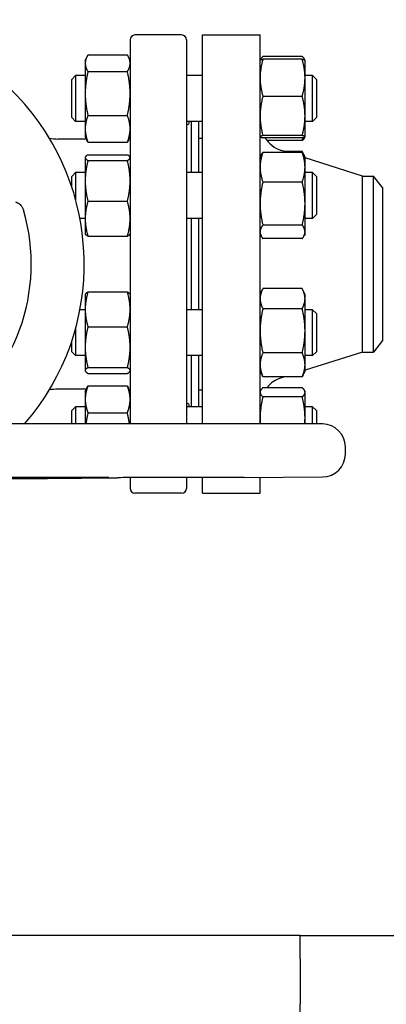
# Model space of a CAD drawing. Header units: inches. Extents: x 24 to 1128, y -69 to 748.
# Tile 478 of 656: x 616.48 to 622.47, y 376.23 to 392.35. Entities that reach past the tile are written whole.
import ezdxf

# ---------------------------------------------------------------- set-up
doc = ezdxf.new("R2010")
doc.units = ezdxf.units.IN
doc.header["$LTSCALE"] = 32
doc.header["$MEASUREMENT"] = 0
doc.layers.add('Visible (ANSI)', color=7, linetype='Continuous', lineweight=30)

msp = doc.modelspace()

# ---------------------------------------------------------------- linework, layer by layer
at = {"layer": 'Visible (ANSI)'}
for p, q in [((619.12815, 392.09867), (618.36437, 392.09867)), ((619.47063, 385.73187), (619.47063, 392.09867)), ((619.47063, 392.09867), (620.41063, 392.09867)), ((620.41063, 385.73187), (620.41063, 392.09867)), ((618.28563, 392.01993), (618.28563, 385.73187)), ((619.20689, 392.01993), (619.20689, 385.73187)), ((617.59672, 391.77392), (618.24055, 391.77392)), ((617.55163, 391.68347), (617.57555, 391.73477)), ((617.55163, 391.68347), (617.55163, 391.63607)), ((617.55163, 391.63607), (617.55163, 391.14049)), ((618.28563, 391.68347), (618.26171, 391.73477)), ((620.41063, 391.68347), (620.41099, 391.68423)), ((620.41099, 391.68423), (620.41734, 391.69787)), ((621.09955, 391.74554), (620.45572, 391.74554)), ((621.09955, 391.70047), (620.45572, 391.70047)), ((621.14428, 391.68423), (621.13792, 391.69787)), ((621.14463, 391.68347), (621.14428, 391.68423)), ((621.14463, 391.39722), (621.14463, 391.68347)), ((617.33189, 391.37097), (617.39439, 391.43347)), ((617.39439, 391.43347), (617.39439, 390.68347)), ((617.55163, 391.43347), (617.39439, 391.43347)), ((617.59672, 391.49821), (618.24055, 391.49821)), ((619.47063, 391.43347), (619.20689, 391.43347)), ((621.26939, 391.43347), (621.14463, 391.43347)), ((621.26939, 390.68347), (621.26939, 391.43347)), ((621.33189, 391.37097), (621.26939, 391.43347)), ((617.33189, 390.74597), (617.33189, 391.37097)), ((621.14463, 390.77298), (621.14463, 391.39722)), ((621.33189, 391.37097), (621.33189, 390.74597)), ((617.55163, 391.14049), (617.55163, 390.5629)), ((621.09955, 391.09397), (620.45572, 391.09397)), ((617.33189, 390.74597), (617.39439, 390.68347)), ((617.55163, 390.68347), (617.39439, 390.68347)), ((617.59672, 390.78277), (618.24055, 390.78277)), ((619.47063, 390.68347), (619.20689, 390.68347)), ((619.28563, 390.68347), (619.28563, 389.84611)), ((619.40563, 390.68347), (619.40563, 389.84611)), ((621.14463, 390.43423), (621.14463, 390.77298)), ((621.26939, 390.68347), (621.14463, 390.68347)), ((621.33189, 390.74597), (621.26939, 390.68347)), ((617.55163, 390.5629), (617.55163, 390.43347)), ((617.56915, 390.39591), (617.10618, 390.39591)), ((617.55163, 390.43347), (617.57555, 390.38218)), ((617.59672, 390.34303), (618.24055, 390.34303)), ((618.28563, 390.43347), (618.26171, 390.38218)), ((619.41063, 389.84611), (619.41063, 390.40867)), ((619.41063, 390.40867), (619.47063, 390.40867)), ((620.41063, 390.43347), (620.41099, 390.43272)), ((621.09955, 390.45198), (620.45572, 390.45198)), ((621.09955, 390.41648), (620.45572, 390.41648)), ((621.09955, 390.37141), (620.52102, 390.37141)), ((621.14428, 390.43272), (621.13792, 390.41908)), ((621.14463, 390.43347), (621.14428, 390.43272)), ((621.14463, 390.43347), (621.14463, 390.43423)), ((619.41063, 390.28867), (619.40563, 390.28867)), ((621.09955, 390.17655), (620.45572, 390.17655)), ((620.85934, 390.17655), (620.75966, 390.20812)), ((621.09955, 390.19192), (620.81081, 390.19192)), ((621.12995, 390.1276), (621.10845, 390.17369)), ((617.55163, 390.09611), (617.55412, 390.10144)), ((617.55163, 390.09611), (617.55163, 390.09082)), ((617.55163, 390.09082), (617.55163, 389.71069)), ((617.59672, 390.13766), (618.24055, 390.13766)), ((617.59672, 390.04397), (618.24055, 390.04397)), ((618.28563, 390.09611), (618.28315, 390.10144)), ((620.41063, 390.09611), (620.42532, 390.1276)), ((621.14463, 390.09611), (621.12995, 390.1276)), ((621.14463, 389.93425), (621.14463, 390.09611)), ((622.08397, 389.78867), (621.14463, 390.08619)), ((617.33189, 389.78361), (617.39439, 389.84611)), ((617.39439, 389.84611), (617.39439, 389.40222)), ((617.55163, 389.84611), (617.39439, 389.84611)), ((619.47063, 389.84611), (619.20689, 389.84611)), ((621.14463, 389.33924), (621.14463, 389.93425)), ((621.26939, 389.84611), (621.14463, 389.84611)), ((621.26939, 389.09611), (621.26939, 389.84611)), ((621.33189, 389.78361), (621.26939, 389.84611)), ((617.33189, 389.60899), (617.33189, 389.78361)), ((617.55163, 389.71069), (617.55163, 389.09098)), ((621.09955, 389.69196), (620.45572, 389.69196)), ((621.33189, 389.78361), (621.33189, 389.15861)), ((622.08397, 386.90867), (622.08397, 389.78867)), ((622.08397, 389.78867), (622.26676, 389.78867)), ((622.26676, 386.90867), (622.26676, 389.78867)), ((622.41063, 389.60117), (622.26676, 389.78867)), ((622.41063, 389.60117), (622.41063, 387.09617)), ((617.59672, 389.37741), (618.24055, 389.37741)), ((621.14463, 388.87609), (621.14463, 389.33924)), ((617.55163, 389.09611), (617.46518, 389.09611)), ((617.55163, 389.09098), (617.55163, 388.84611)), ((619.47063, 389.09611), (619.20689, 389.09611)), ((619.28563, 389.09611), (619.28563, 387.60123)), ((619.40563, 389.09611), (619.40563, 387.60123)), ((619.41063, 387.60123), (619.41063, 389.09611)), ((621.26939, 389.09611), (621.14463, 389.09611)), ((621.33189, 389.15861), (621.26939, 389.09611)), ((621.09955, 388.98652), (620.45572, 388.98652)), ((621.14463, 388.84611), (621.14463, 388.87609)), ((617.55163, 388.84611), (617.55412, 388.84077)), ((617.59672, 388.80455), (618.24055, 388.80455)), ((618.28563, 388.84611), (618.28315, 388.84077)), ((620.41063, 388.84611), (620.42532, 388.81461)), ((621.09955, 388.76567), (620.45572, 388.76567)), ((621.14463, 388.84611), (621.12995, 388.81461)), ((617.59672, 387.89318), (618.24055, 387.89318)), ((620.41063, 387.85123), (620.44681, 387.92882)), ((621.09955, 387.94705), (620.45572, 387.94705)), ((621.14463, 387.85123), (621.10845, 387.92882)), ((617.55163, 387.85123), (617.55418, 387.85668)), ((617.55163, 387.85123), (617.55163, 387.60706)), ((618.28563, 387.85123), (618.28309, 387.85668)), ((621.14463, 387.78221), (621.14463, 387.85123)), ((621.14463, 387.25698), (621.14463, 387.78221)), ((617.55163, 387.60123), (617.46518, 387.60123)), ((617.55163, 387.60706), (617.55163, 386.98746)), ((619.47063, 387.60123), (619.20689, 387.60123)), ((621.09955, 387.61738), (620.45572, 387.61738)), ((621.26939, 387.60123), (621.14463, 387.60123)), ((621.26939, 386.85123), (621.26939, 387.60123)), ((621.33189, 387.53873), (621.26939, 387.60123)), ((621.33189, 387.53873), (621.33189, 386.91373)), ((617.39439, 387.29512), (617.39439, 386.85123)), ((617.59672, 387.32094), (618.24055, 387.32094)), ((621.14463, 386.70099), (621.14463, 387.25698)), ((617.33189, 386.91373), (617.33189, 387.08835)), ((622.41063, 387.09617), (622.26676, 386.90867)), ((617.55163, 386.98746), (617.55163, 386.60664)), ((617.33189, 386.91373), (617.39439, 386.85123)), ((617.55163, 386.85123), (617.39439, 386.85123)), ((619.47063, 386.85123), (619.20689, 386.85123)), ((619.28563, 386.85123), (619.28563, 386.01387)), ((619.40563, 386.85123), (619.40563, 386.01387)), ((619.41063, 386.28867), (619.41063, 386.85123)), ((621.09955, 386.89657), (620.45572, 386.89657)), ((622.08397, 386.90867), (621.14463, 386.61115)), ((621.26939, 386.85123), (621.14463, 386.85123)), ((621.33189, 386.91373), (621.26939, 386.85123)), ((622.08397, 386.90867), (622.26676, 386.90867)), ((617.55163, 386.60664), (617.55163, 386.60123)), ((617.55163, 386.60123), (617.55418, 386.59578)), ((617.59672, 386.65399), (618.24055, 386.65399)), ((618.28563, 386.60123), (618.28309, 386.59578)), ((620.41063, 386.60123), (620.44681, 386.52365)), ((621.14463, 386.60123), (621.10845, 386.52365)), ((621.14463, 386.60123), (621.14463, 386.70099)), ((617.59672, 386.55928), (618.24055, 386.55928)), ((621.09955, 386.50542), (620.45572, 386.50542)), ((620.81081, 386.50542), (620.75966, 386.48922)), ((617.56915, 386.30143), (617.10618, 386.30143)), ((617.55163, 386.26387), (617.57574, 386.31556)), ((617.59672, 386.35445), (618.24055, 386.35445)), ((618.28563, 386.26387), (618.26153, 386.31556)), ((619.41063, 386.40867), (619.40563, 386.40867)), ((619.41063, 386.28867), (619.47063, 386.28867)), ((620.41063, 386.26387), (620.41734, 386.27826)), ((621.09955, 386.32593), (620.45572, 386.32593)), ((621.14463, 386.26387), (621.13792, 386.27826)), ((617.55163, 386.26387), (617.55163, 386.13498)), ((617.55163, 386.13498), (617.55163, 385.73187)), ((621.09955, 386.17366), (620.45572, 386.17366)), ((621.14463, 386.2498), (621.14463, 386.26387)), ((621.14463, 385.83013), (621.14463, 386.2498)), ((617.33189, 385.95137), (617.39439, 386.01387)), ((617.39439, 386.01387), (617.39439, 385.73187)), ((617.55163, 386.01387), (617.39439, 386.01387)), ((619.47063, 386.01387), (619.20689, 386.01387)), ((621.26939, 386.01387), (621.14463, 386.01387)), ((621.26939, 385.73187), (621.26939, 386.01387)), ((621.33189, 385.95137), (621.26939, 386.01387)), ((617.33189, 385.73187), (617.33189, 385.95137)), ((617.59672, 385.91551), (618.24055, 385.91551)), ((621.14463, 385.73187), (621.14463, 385.83013)), ((621.33189, 385.95137), (621.33189, 385.73187)), ((621.43013, 385.73187), (600.13113, 385.73187)), ((621.80413, 385.23987), (621.80413, 385.35787)), ((617.81657, 384.85673), (608.72568, 384.85673)), ((618.28563, 384.85425), (618.28563, 384.67741)), ((620.15061, 384.85673), (618.84004, 384.85673)), ((619.20689, 384.85673), (619.20689, 384.67741)), ((619.47063, 384.59867), (619.47063, 384.85673)), ((620.15061, 384.85673), (621.4328, 384.86588)), ((620.41063, 384.59867), (620.41063, 384.85859)), ((619.12815, 384.59867), (618.36437, 384.59867)), ((619.47063, 384.59867), (620.41063, 384.59867)), ((621.06363, 377.35867), (611.41663, 377.35867)), ((621.06363, 377.35867), (750.77356, 377.35867)), ((621.06363, 376.98367), (621.06363, 377.35867)), ((621.06363, 376.98367), (621.06363, 376.23367)), ((621.06363, 375.85867), (621.06363, 376.23367))]:
    msp.add_line(p, q, dxfattribs=at)
for centre, radius, start, end in [((613.53563, 388.34867), 4, 319.141001, 212.476236), ((618.36437, 392.01993), 0.07874, 90, 180), ((619.12815, 392.01993), 0.07874, 0, 90), ((617.10618, 391.18332), 0.7874, 259.62086, 270), ((620.91063, 390.68478), 0.5, 212.452892, 252.425284), ((613.53563, 388.34867), 3.13386, 303.383253, 16.432871), ((620.91063, 386.01256), 0.5, 107.574716, 141.189224), ((617.10618, 385.51402), 0.7874, 90, 100.37914), ((621.43013, 385.35787), 0.374, 0, 90), ((621.43013, 385.23987), 0.374, 270.408832, 0), ((618.36437, 384.67741), 0.07874, 180, 270), ((619.12815, 384.67741), 0.07874, 270, 0)]:
    msp.add_arc(centre, radius, start, end, dxfattribs=at)
for points, weights in [([(617.59672, 391.77392), (617.55163, 391.70005), (617.55163, 391.63607)], [1, 1.0379548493, 1]), ([(618.28563, 391.63607), (618.28563, 391.70005), (618.24055, 391.77392)], [1, 1.0379548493, 1]), ([(617.55163, 391.63607), (617.55163, 391.57209), (617.59672, 391.49821)], [1, 1.0379548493, 1]), ([(618.24055, 391.49821), (618.28563, 391.57209), (618.28563, 391.63607)], [1, 1.0379548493, 1]), ([(620.45572, 391.70047), (620.41063, 391.53796), (620.41063, 391.39722)], [1, 1.0379548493, 1]), ([(620.41099, 391.68423), (620.4145, 391.69177), (620.45572, 391.70047)], [1.00614116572, 1.0345850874, 1]), ([(620.45572, 391.74554), (620.42105, 391.71417), (620.41315, 391.68676)], [1, 1.02892942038, 1.01375847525]), ([(621.14212, 391.68676), (621.13421, 391.71417), (621.09955, 391.74554)], [1.01375847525, 1.02892942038, 1]), ([(621.09955, 391.70047), (621.14076, 391.69177), (621.14428, 391.68423)], [1, 1.0345850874, 1.00614116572]), ([(621.14463, 391.39722), (621.14463, 391.53796), (621.09955, 391.70047)], [1, 1.0379548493, 1]), ([(617.59672, 391.49821), (617.55163, 391.30651), (617.55163, 391.14049)], [1, 1.0379548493, 1]), ([(618.28563, 391.14049), (618.28563, 391.30651), (618.24055, 391.49821)], [1, 1.0379548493, 1]), ([(620.41063, 391.39722), (620.41063, 391.25648), (620.45572, 391.09397)], [1, 1.0379548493, 1]), ([(621.09955, 391.09397), (621.14463, 391.25648), (621.14463, 391.39722)], [1, 1.0379548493, 1]), ([(617.55163, 391.14049), (617.55163, 390.97447), (617.59672, 390.78277)], [1, 1.0379548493, 1]), ([(618.24055, 390.78277), (618.28563, 390.97447), (618.28563, 391.14049)], [1, 1.0379548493, 1]), ([(620.45572, 391.09397), (620.41063, 390.92195), (620.41063, 390.77298)], [1, 1.0379548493, 1]), ([(621.14463, 390.77298), (621.14463, 390.92195), (621.09955, 391.09397)], [1, 1.0379548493, 1]), ([(617.59672, 390.78277), (617.55163, 390.66494), (617.55163, 390.5629)], [1, 1.0379548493, 1]), ([(618.28563, 390.5629), (618.28563, 390.66494), (618.24055, 390.78277)], [1, 1.0379548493, 1]), ([(620.41063, 390.77298), (620.41063, 390.624), (620.45572, 390.45198)], [1, 1.0379548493, 1]), ([(621.09955, 390.45198), (621.14463, 390.624), (621.14463, 390.77298)], [1, 1.0379548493, 1]), ([(617.55163, 390.5629), (617.55163, 390.46085), (617.59672, 390.34303)], [1, 1.0379548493, 1]), ([(618.24055, 390.34303), (618.28563, 390.46085), (618.28563, 390.5629)], [1, 1.0379548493, 1]), ([(617.59672, 390.34303), (617.58438, 390.36324), (617.57555, 390.38218)], [1, 1.0101047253, 1.0148290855]), ([(618.26171, 390.38218), (618.25288, 390.36324), (618.24055, 390.34303)], [1.0148290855, 1.0101047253, 1]), ([(620.45572, 390.45198), (620.41063, 390.44247), (620.41063, 390.43423)], [1, 1.0379548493, 1]), ([(620.41063, 390.43423), (620.41063, 390.42599), (620.45572, 390.41648)], [1, 1.0379548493, 1]), ([(621.14463, 390.43423), (621.14463, 390.44247), (621.09955, 390.45198)], [1, 1.0379548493, 1]), ([(621.09955, 390.41648), (621.14463, 390.42599), (621.14463, 390.43423)], [1, 1.0379548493, 1]), ([(621.09955, 390.37141), (621.1073, 390.39606), (621.11366, 390.41969)], [1, 1.00633144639, 1.01055052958]), ([(621.13792, 390.41908), (621.12748, 390.39669), (621.09955, 390.37141)], [1.01804731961, 1.02317873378, 1]), ([(620.45572, 390.17655), (620.41063, 390.0467), (620.41063, 389.93425)], [1, 1.0379548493, 1]), ([(620.42532, 390.1276), (620.43619, 390.15092), (620.45572, 390.17655)], [1.01853894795, 1.0160927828, 1]), ([(621.12062, 390.14535), (621.11182, 390.16788), (621.09955, 390.19192)], [1.01477953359, 1.01005189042, 1]), ([(621.09955, 390.17655), (621.11907, 390.15092), (621.12995, 390.1276)], [1, 1.0160927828, 1.01853894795]), ([(621.14463, 389.93425), (621.14463, 390.0467), (621.09955, 390.17655)], [1, 1.0379548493, 1]), ([(617.59672, 390.13766), (617.55163, 390.11256), (617.55163, 390.09082)], [1, 1.0379548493, 1]), ([(617.55163, 390.09082), (617.55163, 390.06908), (617.59672, 390.04397)], [1, 1.0379548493, 1]), ([(617.59672, 390.04397), (617.55163, 389.86537), (617.55163, 389.71069)], [1, 1.0379548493, 1]), ([(618.28563, 390.09082), (618.28563, 390.11256), (618.24055, 390.13766)], [1, 1.0379548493, 1]), ([(618.24055, 390.04397), (618.28563, 390.06908), (618.28563, 390.09082)], [1, 1.0379548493, 1]), ([(618.28563, 389.71069), (618.28563, 389.86537), (618.24055, 390.04397)], [1, 1.0379548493, 1]), ([(620.41063, 389.93425), (620.41063, 389.8218), (620.45572, 389.69196)], [1, 1.0379548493, 1]), ([(621.09955, 389.69196), (621.14463, 389.8218), (621.14463, 389.93425)], [1, 1.0379548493, 1]), ([(617.55163, 389.71069), (617.55163, 389.55602), (617.59672, 389.37741)], [1, 1.0379548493, 1]), ([(618.24055, 389.37741), (618.28563, 389.55602), (618.28563, 389.71069)], [1, 1.0379548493, 1]), ([(620.45572, 389.69196), (620.41063, 389.50293), (620.41063, 389.33924)], [1, 1.0379548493, 1]), ([(621.14463, 389.33924), (621.14463, 389.50293), (621.09955, 389.69196)], [1, 1.0379548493, 1]), ([(617.59672, 389.37741), (617.55163, 389.22391), (617.55163, 389.09098)], [1, 1.0379548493, 1]), ([(618.28563, 389.09098), (618.28563, 389.22391), (618.24055, 389.37741)], [1, 1.0379548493, 1]), ([(620.41063, 389.33924), (620.41063, 389.17554), (620.45572, 388.98652)], [1, 1.0379548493, 1]), ([(621.09955, 388.98652), (621.14463, 389.17554), (621.14463, 389.33924)], [1, 1.0379548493, 1]), ([(617.55163, 389.09098), (617.55163, 388.95805), (617.59672, 388.80455)], [1, 1.0379548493, 1]), ([(618.24055, 388.80455), (618.28563, 388.95805), (618.28563, 389.09098)], [1, 1.0379548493, 1]), ([(620.45572, 388.98652), (620.41063, 388.92734), (620.41063, 388.87609)], [1, 1.0379548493, 1]), ([(620.41063, 388.87609), (620.41063, 388.82484), (620.45572, 388.76567)], [1, 1.0379548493, 1]), ([(621.14463, 388.87609), (621.14463, 388.92734), (621.09955, 388.98652)], [1, 1.0379548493, 1]), ([(621.09955, 388.76567), (621.14463, 388.82484), (621.14463, 388.87609)], [1, 1.0379548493, 1]), ([(617.59672, 388.80455), (617.562, 388.82388), (617.55412, 388.84077)], [1, 1.02897860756, 1.01370675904]), ([(618.28315, 388.84077), (618.27527, 388.82388), (618.24055, 388.80455)], [1.01370675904, 1.02897860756, 1]), ([(617.59672, 387.89318), (617.55163, 387.73985), (617.55163, 387.60706)], [1, 1.0379548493, 1]), ([(617.55418, 387.85668), (617.56211, 387.8737), (617.59672, 387.89318)], [1.01380994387, 1.02888022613, 1]), ([(618.24055, 387.89318), (618.27516, 387.8737), (618.28309, 387.85668)], [1, 1.02888022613, 1.01380994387]), ([(618.28563, 387.60706), (618.28563, 387.73985), (618.24055, 387.89318)], [1, 1.0379548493, 1]), ([(620.45572, 387.94705), (620.41063, 387.85871), (620.41063, 387.78221)], [1, 1.0379548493, 1]), ([(621.14463, 387.78221), (621.14463, 387.85871), (621.09955, 387.94705)], [1, 1.0379548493, 1]), ([(620.41063, 387.78221), (620.41063, 387.70572), (620.45572, 387.61738)], [1, 1.0379548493, 1]), ([(621.09955, 387.61738), (621.14463, 387.70572), (621.14463, 387.78221)], [1, 1.0379548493, 1]), ([(617.55163, 387.60706), (617.55163, 387.47427), (617.59672, 387.32094)], [1, 1.0379548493, 1]), ([(618.24055, 387.32094), (618.28563, 387.47427), (618.28563, 387.60706)], [1, 1.0379548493, 1]), ([(620.45572, 387.61738), (620.41063, 387.42424), (620.41063, 387.25698)], [1, 1.0379548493, 1]), ([(621.14463, 387.25698), (621.14463, 387.42424), (621.09955, 387.61738)], [1, 1.0379548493, 1]), ([(617.59672, 387.32094), (617.55163, 387.14223), (617.55163, 386.98746)], [1, 1.0379548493, 1]), ([(618.28563, 386.98746), (618.28563, 387.14223), (618.24055, 387.32094)], [1, 1.0379548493, 1]), ([(620.41063, 387.25698), (620.41063, 387.08971), (620.45572, 386.89657)], [1, 1.0379548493, 1]), ([(621.09955, 386.89657), (621.14463, 387.08971), (621.14463, 387.25698)], [1, 1.0379548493, 1]), ([(617.55163, 386.98746), (617.55163, 386.8327), (617.59672, 386.65399)], [1, 1.0379548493, 1]), ([(618.24055, 386.65399), (618.28563, 386.8327), (618.28563, 386.98746)], [1, 1.0379548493, 1]), ([(620.45572, 386.89657), (620.41063, 386.79176), (620.41063, 386.70099)], [1, 1.0379548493, 1]), ([(621.14463, 386.70099), (621.14463, 386.79176), (621.09955, 386.89657)], [1, 1.0379548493, 1]), ([(617.59672, 386.65399), (617.55163, 386.62861), (617.55163, 386.60664)], [1, 1.0379548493, 1]), ([(617.55163, 386.60664), (617.55163, 386.58466), (617.59672, 386.55928)], [1, 1.0379548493, 1]), ([(618.28563, 386.60664), (618.28563, 386.62861), (618.24055, 386.65399)], [1, 1.0379548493, 1]), ([(618.24055, 386.55928), (618.28563, 386.58466), (618.28563, 386.60664)], [1, 1.0379548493, 1]), ([(620.41063, 386.70099), (620.41063, 386.61023), (620.45572, 386.50542)], [1, 1.0379548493, 1]), ([(621.09955, 386.50542), (621.14463, 386.61023), (621.14463, 386.70099)], [1, 1.0379548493, 1]), ([(620.45572, 386.50542), (620.451, 386.51465), (620.44681, 386.52365)], [1, 1.00383834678, 1.00690035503]), ([(621.10845, 386.52365), (621.10426, 386.51465), (621.09955, 386.50542)], [1.00690035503, 1.00383834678, 1]), ([(617.59672, 386.35445), (617.55163, 386.23683), (617.55163, 386.13498)], [1, 1.0379548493, 1]), ([(617.57574, 386.31556), (617.58451, 386.33438), (617.59672, 386.35445)], [1.01472967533, 1.00999904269, 1]), ([(618.28563, 386.13498), (618.28563, 386.23683), (618.24055, 386.35445)], [1, 1.0379548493, 1]), ([(618.24055, 386.35445), (618.25275, 386.33438), (618.26153, 386.31556)], [1, 1.00999904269, 1.01472967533]), ([(620.45572, 386.32593), (620.41063, 386.28513), (620.41063, 386.2498)], [1, 1.0379548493, 1]), ([(621.14463, 386.2498), (621.14463, 386.28513), (621.09955, 386.32593)], [1, 1.0379548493, 1]), ([(617.55163, 386.13498), (617.55163, 386.03312), (617.59672, 385.91551)], [1, 1.0379548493, 1]), ([(618.24055, 385.91551), (618.28563, 386.03312), (618.28563, 386.13498)], [1, 1.0379548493, 1]), ([(620.41063, 386.2498), (620.41063, 386.21446), (620.45572, 386.17366)], [1, 1.0379548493, 1]), ([(620.45572, 386.17366), (620.41063, 385.98956), (620.41063, 385.83013)], [1, 1.0379548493, 1]), ([(621.09955, 386.17366), (621.14463, 386.21446), (621.14463, 386.2498)], [1, 1.0379548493, 1]), ([(621.14463, 385.83013), (621.14463, 385.98956), (621.09955, 386.17366)], [1, 1.0379548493, 1]), ([(617.59672, 385.91551), (617.57399, 385.81884), (617.56292, 385.73187)], [1, 1.01878360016, 1.01897544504]), ([(618.27434, 385.73187), (618.26328, 385.81884), (618.24055, 385.91551)], [1.01897544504, 1.01878360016, 1]), ([(620.41063, 385.83013), (620.41063, 385.78133), (620.41458, 385.73187)], [1, 1.01131870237, 1.01588659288]), ([(621.14069, 385.73187), (621.14463, 385.78133), (621.14463, 385.83013)], [1.01588659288, 1.01131870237, 1]), ([(617.69864, 384.85262), (612.97864, 384.81363), (611.81848, 384.80529)], [1.05826131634, 2.36623373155, 3.21640230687]), ([(612.90465, 384.80529), (613.92613, 384.81363), (618.08195, 384.85262)], [3.21640230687, 2.36623373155, 1.05826131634])]:
    msp.add_rational_spline(points, weights, degree=2, dxfattribs=at)
for points, knots in [([(619.2418, 390.68354), (619.24473, 390.67401), (619.24626, 390.66555), (619.24626, 390.63991), (619.23615, 390.62877), (619.21454, 390.62559), (619.21083, 390.62536), (619.20689, 390.62541)], [1.797466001, 1.797466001, 1.797466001, 1.797466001, 1.940397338, 1.940397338, 2.307973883, 2.307973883, 2.377469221, 2.377469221, 2.377469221, 2.377469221]), ([(616.40938, 389.36803), (616.43343, 389.36079), (616.45598, 389.34892), (616.4946, 389.31812), (616.51087, 389.29925), (616.53092, 389.26446), (616.53709, 389.2501), (616.54148, 389.23521)], [1.213689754, 1.213689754, 1.213689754, 1.213689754, 1.526766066, 1.526766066, 1.836237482, 1.836237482, 2.029657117, 2.029657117, 2.029657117, 2.029657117]), ([(619.20689, 386.07193), (619.21083, 386.07198), (619.21454, 386.07175), (619.23615, 386.06856), (619.24626, 386.05743), (619.24626, 386.03179), (619.24473, 386.02333), (619.2418, 386.0138)], [1.503325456, 1.503325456, 1.503325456, 1.503325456, 1.572820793, 1.572820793, 1.940397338, 1.940397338, 2.083328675, 2.083328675, 2.083328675, 2.083328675]), ([(617.69864, 384.85262), (617.71661, 384.85277), (617.73371, 384.85292), (617.74964, 384.85306), (617.80091, 384.85353), (617.84712, 384.85402), (617.91317, 384.85493), (617.933, 384.85534), (617.945, 384.85599), (617.93794, 384.85627), (617.89524, 384.85664), (617.8596, 384.85673), (617.81657, 384.85673)], [-0.15423018, -0.15423018, -0.15423018, -0.15423018, 0, 0, 0, 0.49642611, 0.49642611, 0.99285222, 0.99285222, 1.489271, 1.489271, 1.98568979, 1.98568979, 1.98568979, 1.98568979]), ([(618.84004, 384.85673), (618.80681, 384.85673), (618.75984, 384.85664), (618.64823, 384.85627), (618.58358, 384.85599), (618.45648, 384.85534), (618.38589, 384.85493), (618.25024, 384.85402), (618.18518, 384.85353), (618.1143, 384.85292), (618.09784, 384.85277), (618.08195, 384.85262)], [1.98568979, 1.98568979, 1.98568979, 1.98568979, 2.48210857, 2.48210857, 2.97852735, 2.97852735, 3.47495346, 3.47495346, 3.97137957, 3.97137957, 4.12560975, 4.12560975, 4.12560975, 4.12560975])]:
    msp.add_open_spline(points, degree=3, knots=knots, dxfattribs=at)

doc.saveas('drawing.dxf')
